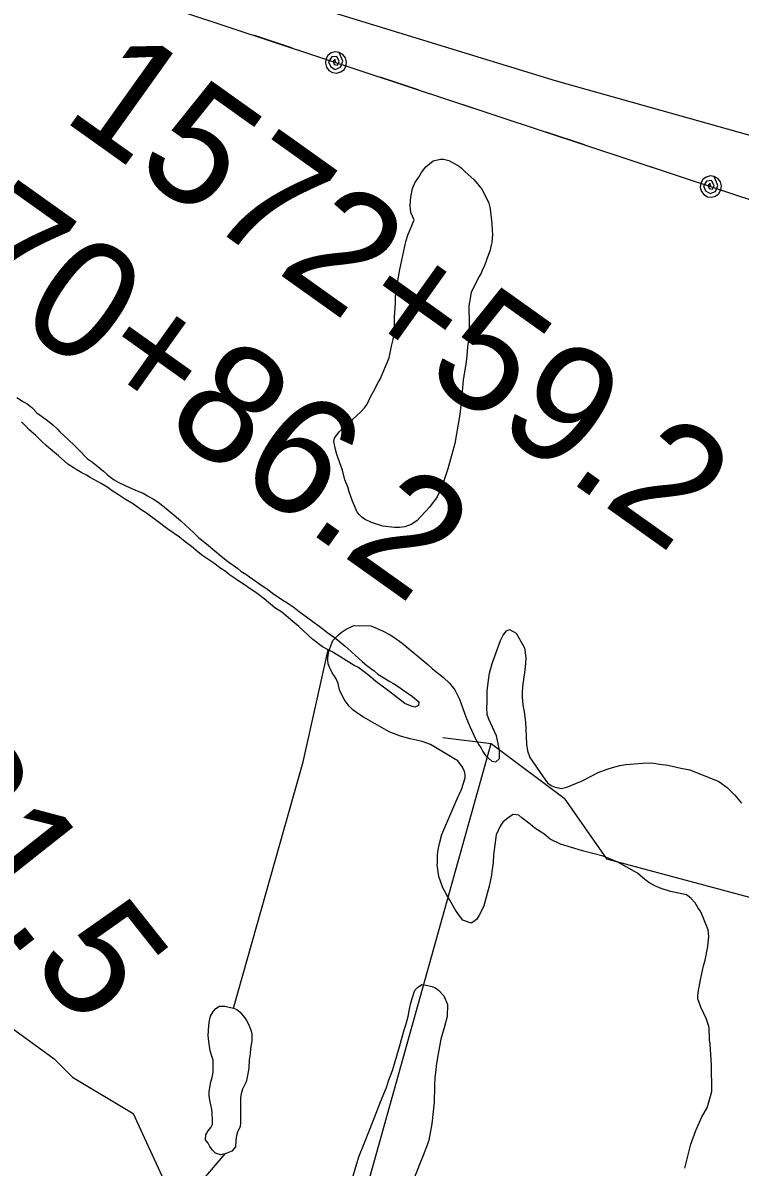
# Model space of a CAD drawing. Extents: x 3187622 to 3225504, y 800805 to 826213.
# Drawn here: x 3209181 to 3209787, y 807065 to 808033 of the extents above; entities that cross this region are included whole.
import ezdxf

# ---------------------------------------------------------------- set-up
doc = ezdxf.new("R2010")
doc.units = 0
for name, color, linetype in [('V-LEVE-TOET', 7, 'Continuous'), ('V-SITE-VEGE', 7, 'Continuous'), ('V-SURV-IDEN', 7, 'Continuous'), ('V-TOPO-SHOR', 7, 'Continuous'), ('V-UTIL-LINE', 7, 'Continuous')]:
    doc.layers.add(name, color=color, linetype=linetype)

msp = doc.modelspace()

# ---------------------------------------------------------------- linework, layer by layer
at = {"layer": 'V-LEVE-TOET'}
msp.add_lwpolyline([(3208125.4, 808039.37), (3208371.1, 807995.98), (3208460.36, 807978.79), (3208499.78, 807974.42), (3208524.46, 807974.97), (3208554.61, 807980.83), (3208599.61, 808006.66), (3208736.08, 808092.23), (3208795.21, 808133.12), (3208821, 808148.46), (3208850.12, 808161.06), (3208884.6, 808172.46), (3208913.85, 808179), (3208940.82, 808182.66), (3208969.51, 808180.91), (3209020.52, 808171.44), (3209196.79, 808120.06), (3209420.79, 808048.93), (3209631.41, 807984.27), (3209833.18, 807927.59), (3210051.66, 807847.12), (3210257.35, 807782.3), (3210408.89, 807742.93), (3210567.29, 807681.25)], dxfattribs=at)
at = {"layer": 'V-SITE-VEGE'}
msp.add_lwpolyline([(3209507.33, 807856.96), (3209511.29, 807866.77), (3209510.06, 807869.65), (3209508.51, 807872.86), (3209508.24, 807876.04), (3209507.95, 807878.27), (3209508.34, 807883.04), (3209508.7, 807885.9), (3209510.07, 807893.2), (3209512.05, 807897.94), (3209515.3, 807902.67), (3209517.58, 807906.78), (3209521.15, 807911.5), (3209527.58, 807916.5), (3209533.65, 807918.01), (3209536.19, 807917.97), (3209540.63, 807916.95), (3209549.48, 807912.05), (3209551.36, 807910.44), (3209554.18, 807907.53), (3209562.04, 807900.42), (3209568.61, 807892.69), (3209571.71, 807886.6), (3209574.49, 807880.84), (3209575.39, 807877.32), (3209575.98, 807873.5), (3209577.11, 807863.62), (3209577.34, 807857.57), (3209577.62, 807854.38), (3209577.25, 807851.21), (3209577.2, 807847.39), (3209576.53, 807845.17), (3209575.51, 807840.09), (3209572.87, 807833.77), (3209572.2, 807831.55), (3209570.22, 807826.48), (3209569.24, 807824.59), (3209567.93, 807821.43), (3209566.29, 807818.58), (3209559.74, 807805.31), (3209559.06, 807801.82), (3209557.67, 807793.89), (3209557.58, 807787.53), (3209557.85, 807784.34), (3209557.96, 807768.74), (3209556.55, 807759.22), (3209555.8, 807751.59), (3209555.41, 807746.51), (3209552.97, 807730.95), (3209551.88, 807721.42), (3209551.82, 807717.29), (3209550.01, 807702.04), (3209545.85, 807677.28), (3209539.82, 807656.04), (3209537.15, 807647.49), (3209534.17, 807639.26), (3209530.89, 807632.3), (3209524.41, 807623.48), (3209513.74, 807611.86), (3209508.92, 807608.75), (3209503.49, 807606.91), (3209499.03, 807606.34), (3209494.89, 807606.4), (3209485.04, 807607.49), (3209475.22, 807610.5), (3209469.53, 807613.44), (3209467.01, 807615.07), (3209464.82, 807617.32), (3209463.25, 807619.26), (3209459.25, 807628.54), (3209456.5, 807636.54), (3209455.28, 807640.69), (3209452.82, 807646.77), (3209450.71, 807654.75), (3209446.12, 807668.18), (3209444.91, 807672.34), (3209443.41, 807679.04), (3209444.09, 807681.89), (3209447.98, 807687.25), (3209455.73, 807694.77), (3209459.59, 807697.9), (3209466.36, 807704.17), (3209469.27, 807707.63), (3209471.54, 807710.78), (3209474.49, 807716.78), (3209477.1, 807721.52), (3209481.03, 807729.1), (3209482.66, 807731.94), (3209490.23, 807749.97), (3209492.28, 807759.81), (3209493.63, 807765.51), (3209494.7, 807773.46), (3209494.85, 807784.27), (3209495.66, 807796.35), (3209495.73, 807801.76), (3209496.81, 807810.33), (3209499.24, 807824.62), (3209504.35, 807848.41), (3209506.34, 807854.43)], close=True, dxfattribs=at)
for points in [[(3209574.96, 807302.77), (3209570.18, 807286.17), (3209568.87, 807283.16), (3209566.01, 807277.64), (3209564.2, 807274.63), (3209561.91, 807272.9), (3209559.62, 807271.67), (3209552.58, 807274.04), (3209549.6, 807277.87), (3209546.38, 807282.46), (3209541.45, 807290.87), (3209538.5, 807296.46), (3209535.54, 807301.56), (3209532.14, 807310.95), (3209530.76, 807320.82), (3209531.04, 807322.83), (3209531.14, 807329.4), (3209531.7, 807333.68), (3209532.79, 807338.97), (3209534.91, 807346.52), (3209540.66, 807360.33), (3209548.5, 807378.65), (3209549.53, 807380.41), (3209551.36, 807384.67), (3209554.53, 807394.48), (3209554.57, 807397.26), (3209554.1, 807399.79), (3209552.39, 807403.6), (3209548.42, 807408.96), (3209544.91, 807410.78), (3209525.13, 807422.67), (3209518.09, 807425.3), (3209508.02, 807427.46), (3209499.97, 807429.85), (3209490.18, 807433.52), (3209468.63, 807445.95), (3209463.62, 807449.05), (3209459.63, 807452.14), (3209456.39, 807455.21), (3209452.17, 807460.83), (3209448.25, 807468.96), (3209447.06, 807474.28), (3209445.35, 807478.35), (3209444.12, 807480.64), (3209442.14, 807483.44), (3209439.68, 807488.02), (3209438.71, 807491.07), (3209438.25, 807494.1), (3209438.27, 807496.13), (3209439.11, 807501.67), (3209442.52, 807510.71), (3209447.39, 807515.44), (3209449.69, 807517.43), (3209453.77, 807520.41), (3209460.38, 807523.34), (3209474.77, 807523.14), (3209478.03, 807521.83), (3209484.56, 807518.96), (3209491.08, 807515.59), (3209494.33, 807513.52), (3209501.33, 807508.37), (3209523.05, 807490.39), (3209527.04, 807486.79), (3209536.28, 807479.34), (3209541.26, 807474.47), (3209545.73, 807468.85), (3209549.66, 807460.97), (3209551.12, 807457.16), (3209555.01, 807446.24), (3209558.43, 807437.86), (3209563.57, 807426.93), (3209566.04, 807422.35), (3209568.01, 807419.54), (3209569.49, 807416.74), (3209571.72, 807413.43), (3209576.95, 807408.56), (3209580.48, 807408), (3209583.55, 807410.74), (3209583.65, 807417.81), (3209581.04, 807429.96), (3209577.61, 807437.34), (3209574.42, 807444.2), (3209573.21, 807448.01), (3209572.79, 807453.82), (3209573.1, 807458.11), (3209573.24, 807467.96), (3209574.13, 807477.29), (3209575.22, 807483.09), (3209577.36, 807491.39), (3209584.45, 807510.73), (3209586.79, 807515.25), (3209589.37, 807519), (3209591.91, 807519.97), (3209597.67, 807516.86), (3209604.57, 807504.64), (3209605.72, 807496.29), (3209605.65, 807491.24), (3209604.78, 807483.42), (3209603.38, 807474.1), (3209602.78, 807467.54), (3209602.72, 807463)], [(3209602.72, 807463), (3209603.38, 807455.92), (3209604.31, 807450.35), (3209605.45, 807441.49), (3209605.88, 807435.93), (3209606.45, 807423.04), (3209607.13, 807417.22), (3209609.32, 807411.64), (3209611.05, 807408.83), (3209614.76, 807403.48), (3209620.46, 807395.32), (3209624.17, 807390.21), (3209627.17, 807387.9), (3209629.68, 807386.85), (3209635.72, 807385.51), (3209640.54, 807386.7), (3209653.49, 807392.07), (3209666.98, 807398.95), (3209674.6, 807401.88), (3209679.16, 807403.33), (3209685.25, 807405.01), (3209690.31, 807405.7), (3209704.72, 807407.01), (3209712.3, 807407.15), (3209718.85, 807406.05), (3209725.91, 807405.19), (3209736.98, 807402.77), (3209744.54, 807401.4), (3209769.15, 807391.45), (3209776.15, 807386.3), (3209782.62, 807379.9), (3209788.08, 807373)], [(3209740.29, 807064.31), (3209745.38, 807084.44), (3209749.58, 807096.25), (3209754.79, 807107.54), (3209759.2, 807115.31), (3209763.18, 807129.14), (3209762.73, 807151.37), (3209762.55, 807156.17), (3209761.72, 807169.06), (3209761.27, 807172.86), (3209760.91, 807183.22), (3209758.74, 807190.32), (3209753.83, 807200.49), (3209752.37, 807204.3), (3209751.41, 807207.6), (3209751.19, 807209.87), (3209751.48, 807212.9), (3209753.4, 807223.48), (3209756.09, 807235.31), (3209757.43, 807240.34), (3209759.61, 807251.93), (3209760.49, 807260.51), (3209760.06, 807265.81), (3209753.71, 807281.06), (3209751.23, 807284.88), (3209749.01, 807288.7), (3209745.28, 807292.79), (3209741.79, 807295.62), (3209728.19, 807298.34), (3209720.4, 807300.97), (3209714.87, 807303.07), (3209709.86, 807305.92), (3209706.36, 807308.49), (3209700.38, 807313.88), (3209683.59, 807323.21), (3209671.28, 807328.18), (3209653.67, 807332.72), (3209635.06, 807338.29), (3209626.53, 807342.7), (3209621.04, 807347.07), (3209613.53, 807351.98), (3209609.54, 807355.32), (3209602.54, 807360.72), (3209599.8, 807363.03), (3209595, 807363.35), (3209592.96, 807362.12), (3209589.39, 807359.64), (3209586.33, 807356.91), (3209584.26, 807353.65), (3209580.88, 807346.38), (3209578.36, 807329.49), (3209578.27, 807322.93), (3209577.15, 807314.86), (3209576.85, 807312.09), (3209574.96, 807302.77)], [(3209458.83, 807054.89), (3209464.65, 807073.75), (3209469.36, 807085.81), (3209477.75, 807107.15), (3209482.98, 807120.46), (3209487.95, 807132.52), (3209489.8, 807138.05), (3209492.95, 807146.84), (3209494.8, 807152.62), (3209499.31, 807167.96), (3209503.3, 807182.05), (3209504.62, 807186.33), (3209506.23, 807192.62), (3209507.05, 807197.4), (3209508.66, 807204.2), (3209511.31, 807213.25), (3209512.35, 807215.01), (3209514.15, 807217), (3209517.97, 807219.73), (3209521.5, 807219.17), (3209526.28, 807217.84), (3209528.79, 807217.05), (3209532.05, 807214.98), (3209536.52, 807210.12), (3209539.45, 807202.76), (3209539.31, 807192.66), (3209536.65, 807183.09), (3209533.99, 807173.29), (3209530.99, 807157.92), (3209530.14, 807150.86), (3209529.83, 807147.33), (3209528.99, 807141.03), (3209528.63, 807133.71), (3209528.44, 807120.08), (3209526.41, 807101.67), (3209523.69, 807088.07), (3209522.63, 807084.55), (3209518.96, 807075), (3209516.35, 807068.73), (3209510.84, 807054.41)]]:
    msp.add_lwpolyline(points, dxfattribs=at)
at = {"layer": 'V-TOPO-SHOR'}
msp.add_line((3209443.13, 806946.28), (3209576.56, 807423.53), dxfattribs=at)
for points in [[(3209175.38, 807716.23), (3209181.06, 807712.65), (3209183.9, 807711.33), (3209187.99, 807707.78), (3209192.38, 807703.26)], [(3209192.38, 807703.26), (3209200.26, 807697.74), (3209205.6, 807693.53), (3209209.69, 807689.65), (3209211.88, 807687.39), (3209215.65, 807683.52), (3209218.16, 807681.26), (3209225.07, 807674.8), (3209229.46, 807670.28), (3209232.91, 807666.73), (3209235.11, 807664.47), (3209239.52, 807661.55), (3209248.64, 807654.1), (3209251.78, 807651.19), (3209254.61, 807648.93), (3209257.77, 807646.65), (3209261.55, 807644.37), (3209268.19, 807641.42), (3209272.62, 807639.45), (3209277.68, 807637.15), (3209282.11, 807635.49), (3209285.9, 807633.21), (3209290.95, 807630.28), (3209295.04, 807627.67), (3209297.56, 807625.73), (3209301.65, 807622.49), (3209306.68, 807618.28), (3209313.92, 807612.13), (3209318, 807608.26), (3209321.77, 807605.02), (3209324.91, 807602.11), (3209328.68, 807598.24), (3209337.49, 807591.12), (3209342.83, 807586.59), (3209348.18, 807582.06), (3209353.53, 807577.85), (3209362.35, 807571.68), (3209364.86, 807569.41), (3209368.96, 807566.81), (3209372.11, 807564.54), (3209379.68, 807559.34), (3209387.55, 807553.82), (3209392.59, 807549.93), (3209395.74, 807547.98), (3209400.47, 807544.73), (3209403.62, 807542.78), (3209409.93, 807538.55), (3209414.02, 807535.31), (3209421.58, 807529.79), (3209425.68, 807526.87), (3209431.03, 807522.98), (3209439.53, 807516.49), (3209443.94, 807513.25), (3209448.03, 807510.01), (3209453.06, 807505.8), (3209458.09, 807501.28), (3209464.69, 807495.46), (3209467.83, 807492.55), (3209471.29, 807489.64), (3209474.75, 807487.04), (3209477.59, 807485.09), (3209480.73, 807482.19), (3209483.57, 807480.56), (3209490.82, 807476), (3209493.98, 807474.36), (3209498.71, 807471.11), (3209501.86, 807468.84), (3209506.27, 807465.92), (3209510.06, 807463.32), (3209515.4, 807458.79), (3209515.04, 807455.61), (3209511.84, 807454.38), (3209508.35, 807455.39), (3209503.61, 807457.36), (3209497.31, 807462.22), (3209489.76, 807468.06), (3209479.05, 807476.16), (3209474.34, 807480.05), (3209468.99, 807484.26), (3209463.63, 807488.15), (3209460.79, 807489.47), (3209447.22, 807497.93), (3209442.18, 807501.18), (3209438.7, 807502.83), (3209433.96, 807505.44), (3209425.78, 807511.6), (3209413.84, 807522.58), (3209408.81, 807526.79), (3209399.37, 807534.56), (3209393.7, 807538.46), (3209384.58, 807545.91), (3209378.6, 807550.45), (3209361.89, 807561.82), (3209358.74, 807564.09), (3209355.27, 807566.37), (3209351.5, 807569.28), (3209348.03, 807571.56), (3209342.05, 807576.1), (3209332.59, 807582.28), (3209328.81, 807585.51), (3209323.16, 807590.36)], [(3209323.16, 807590.36), (3209317.8, 807594.26), (3209313.08, 807598.15), (3209303, 807604.97), (3209293.87, 807612.1), (3209285.05, 807618.59), (3209280.63, 807621.19), (3209274.02, 807626.06), (3209266.45, 807630.62), (3209261.4, 807633.87), (3209256.04, 807637.45), (3209252.26, 807640.05), (3209246.59, 807643.63), (3209237.43, 807648.53), (3209234.27, 807650.48), (3209230.48, 807652.45), (3209225.43, 807655.38), (3209222.91, 807657.01), (3209218.5, 807659.94), (3209210.64, 807667.05), (3209204.03, 807672.23), (3209200.26, 807675.78), (3209196.49, 807679.02), (3209191.16, 807684.5), (3209185.81, 807689.03), (3209182.99, 807691.94), (3209179.23, 807695.81)], [(3209358.59, 807199.75), (3209417.47, 807408.14), (3209438.7, 807502.83)], [(3208881.72, 807464.32), (3208904.3, 807459.45), (3208965.88, 807403), (3209012.06, 807346.55), (3209047.99, 807305.5), (3209150.62, 807197.73), (3209207.07, 807156.68), (3209222.46, 807141.28), (3209273.78, 807110.49), (3209304.57, 807043.78), (3209314.84, 807033.52), (3209351.54, 807076.35)], [(3209535.5, 807428.66), (3209576.56, 807423.53), (3209638.14, 807377.35), (3209674.06, 807326.03), (3210017.89, 807233.66), (3210099.99, 807259.31), (3210135.92, 807269.58), (3210253.95, 807300.37), (3210279.61, 807305.5), (3210361.71, 807336.29), (3210402.77, 807367.08)], [(3209335.36, 807092.49), (3209337.17, 807095.75), (3209339.48, 807098.75), (3209340.79, 807101.51), (3209340.84, 807105.04), (3209340.67, 807110.85), (3209340.2, 807113.89), (3209339.5, 807117.69), (3209338.55, 807121.74), (3209338.1, 807125.79), (3209338.14, 807128.82), (3209338.7, 807132.6), (3209339.52, 807137.39), (3209340.58, 807140.91), (3209341.41, 807145.44), (3209341.47, 807150.24), (3209341.3, 807155.54), (3209340.33, 807159.09), (3209338.88, 807163.41), (3209337.73, 807171.51), (3209337.3, 807176.56), (3209337.36, 807180.85), (3209337.67, 807184.89), (3209338.23, 807189.18), (3209339.3, 807192.95), (3209341.63, 807196.96), (3209343.68, 807199.45), (3209346.74, 807201.18), (3209351.29, 807201.37), (3209358.59, 807199.75), (3209361.35, 807198.45), (3209364.35, 807196.13), (3209367.82, 807191.79), (3209369.55, 807189.24), (3209371.52, 807185.42), (3209373.23, 807181.11), (3209374.19, 807178.06), (3209374.11, 807172), (3209373, 807165.45), (3209372.69, 807160.91), (3209371.86, 807155.87), (3209371.51, 807148.81), (3209370.96, 807145.78), (3209370.41, 807142.51), (3209369.32, 807137.22), (3209367.51, 807133.96), (3209366.2, 807130.95), (3209365.14, 807127.18), (3209364.59, 807124.15), (3209364.51, 807118.34), (3209364.45, 807114.31), (3209364.41, 807111.28), (3209364.62, 807107.99), (3209364.55, 807102.94), (3209364.24, 807099.16), (3209362.42, 807095.65), (3209361.11, 807091.88), (3209360.54, 807087.59), (3209360.21, 807082.29), (3209357.13, 807078.55), (3209351.54, 807076.35), (3209347.5, 807075.65), (3209343.47, 807076.97), (3209340.98, 807079.53), (3209338.5, 807082.6), (3209337.28, 807085.39), (3209335.04, 807088.2), (3209335.36, 807092.49)]]:
    msp.add_lwpolyline(points, dxfattribs=at)
at = {"layer": 'V-UTIL-LINE'}
for points in [[(3199923.05, 813594.49), (3200640.01, 812717.79), (3202006.06, 811098.72), (3203128.65, 810686.06), (3203334.13, 810414.07), (3203687.08, 810134.04), (3205008.03, 808523.12), (3206196.96, 808326.53), (3208534.47, 807926.94), (3209217.68, 808075.2), (3210991.35, 807487.65), (3211714.81, 807276.32), (3211555.07, 806654.47), (3211454.57, 806207.44)], [(3209375.96, 808022.76), (3209408.24, 808012.07)], [(3209445.26, 807999.81), (3209444.45, 808002.57), (3209442.99, 808000.75), (3209443.83, 807998.14), (3209446.7, 807997.53), (3209447.92, 808000.7), (3209445.92, 808004.94), (3209441.68, 808004.47), (3209438.97, 808000.43), (3209440.82, 807996.24), (3209444.66, 807993.95), (3209449.16, 807995.69), (3209451.19, 808000.81), (3209448.09, 808008.35), (3209444.6, 808008.78), (3209441.22, 808007.85), (3209438.45, 808005.69), (3209436.71, 808002.64), (3209436.28, 807999.15), (3209437.21, 807995.77), (3209439.37, 807993), (3209442.43, 807991.26), (3209445.91, 807990.83), (3209449.3, 807991.77), (3209452.07, 807993.92), (3209453.8, 807996.98), (3209454.23, 808000.46), (3209453.3, 808003.85), (3209451.14, 808006.62), (3209448.09, 808008.35)], [(3209482.28, 807987.55), (3209514.56, 807976.85)], [(3209552.53, 807964.28), (3209584.8, 807953.58)], [(3209622.77, 807941.01), (3209655.05, 807930.32)], [(3209693.02, 807917.74), (3209725.29, 807907.05)], [(3209762.31, 807894.78), (3209761.5, 807897.54), (3209760.05, 807895.72), (3209760.89, 807893.11), (3209763.75, 807892.5), (3209764.97, 807895.67), (3209762.97, 807899.91), (3209758.73, 807899.45), (3209756.03, 807895.4), (3209757.88, 807891.21), (3209761.71, 807888.92), (3209766.21, 807890.67), (3209768.25, 807895.78), (3209765.14, 807903.32), (3209761.66, 807903.76), (3209758.27, 807902.82), (3209755.5, 807900.67), (3209753.77, 807897.61), (3209753.34, 807894.13), (3209754.27, 807890.74), (3209756.43, 807887.97), (3209759.48, 807886.24), (3209762.97, 807885.8), (3209766.35, 807886.74), (3209769.12, 807888.9), (3209770.86, 807891.95), (3209771.29, 807895.44), (3209770.36, 807898.82), (3209768.2, 807901.59), (3209765.14, 807903.32)]]:
    msp.add_lwpolyline(points, dxfattribs=at)

# ---------------------------------------------------------------- texts
at = {"layer": 'V-SURV-IDEN'}
for s, rotation, p in [('1572+59.2', 324.49994, (3209212.27, 807952.58)), ('1570+86.2', 324.52947, (3208991.78, 807909.36)), ('1567+31.5', 308.3729, (3208837.05, 807679.07))]:
    msp.add_text(s, height=100, rotation=rotation, dxfattribs=at).set_placement(p)

doc.saveas('drawing.dxf')
